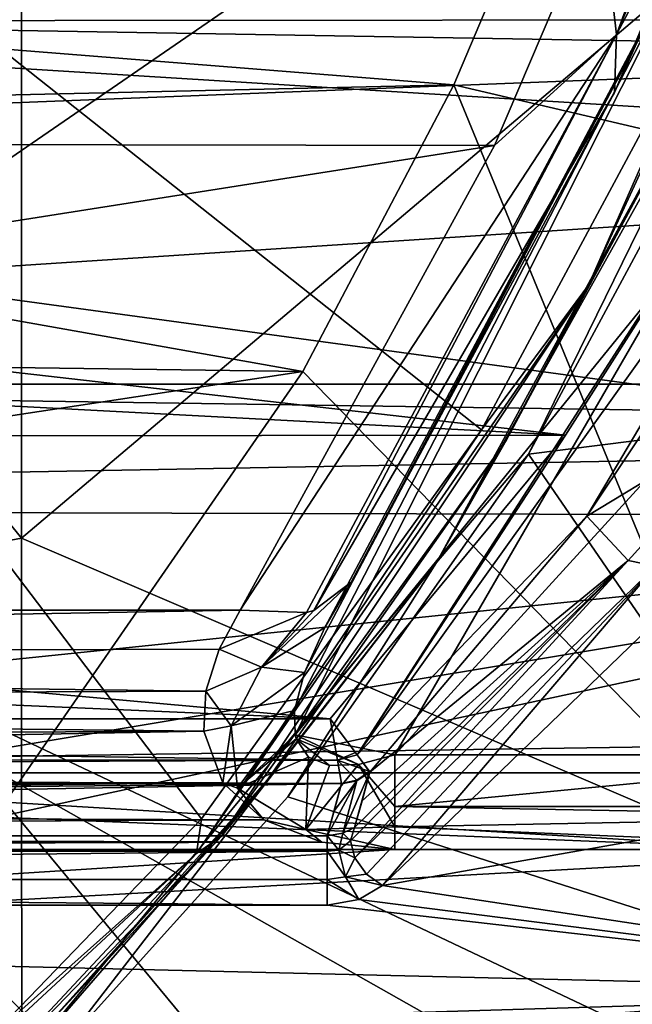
# Model space of a CAD drawing. Extents: x -252 to 252, y -10 to 685.
# Tile 558 of 656: x -105.72 to -103.39, y 590.15 to 593.88. Entities that reach past the tile are written whole.
import ezdxf

# ---------------------------------------------------------------- set-up
doc = ezdxf.new("R2010")
doc.units = 0
doc.header["$LTSCALE"] = 65.369103
for name, color, linetype in [('1637', 7, 'CONTINUOUS'), ('1656', 7, 'CONTINUOUS'), ('2516', 7, 'CONTINUOUS'), ('2517', 7, 'CONTINUOUS'), ('2519', 7, 'CONTINUOUS'), ('28', 7, 'CONTINUOUS'), ('304', 7, 'CONTINUOUS'), ('307', 7, 'CONTINUOUS'), ('31', 7, 'CONTINUOUS'), ('310', 7, 'CONTINUOUS'), ('32', 7, 'CONTINUOUS'), ('322', 7, 'CONTINUOUS'), ('324', 7, 'CONTINUOUS'), ('325', 7, 'CONTINUOUS'), ('334', 7, 'CONTINUOUS'), ('34', 7, 'CONTINUOUS'), ('344', 7, 'CONTINUOUS'), ('345', 7, 'CONTINUOUS'), ('346', 7, 'CONTINUOUS'), ('3593', 7, 'CONTINUOUS'), ('3597', 7, 'CONTINUOUS'), ('3599', 7, 'CONTINUOUS'), ('3600', 7, 'CONTINUOUS'), ('3602', 7, 'CONTINUOUS'), ('3641', 7, 'CONTINUOUS'), ('3643', 7, 'CONTINUOUS'), ('3647', 7, 'CONTINUOUS'), ('3648', 7, 'CONTINUOUS'), ('3665', 7, 'CONTINUOUS'), ('3667', 7, 'CONTINUOUS'), ('3671', 7, 'CONTINUOUS'), ('3672', 7, 'CONTINUOUS'), ('3903', 7, 'CONTINUOUS'), ('456', 7, 'CONTINUOUS'), ('501', 7, 'CONTINUOUS'), ('513', 7, 'CONTINUOUS')]:
    doc.layers.add(name, color=color, linetype=linetype)

msp = doc.modelspace()

# ---------------------------------------------------------------- linework, layer by layer
at = {"layer": '1637', "color": 7, "linetype": 'CONTINUOUS'}
for points in [[(-100.8423, 593.7593, -64.5), (-100.2857, 595.4019, -64.5), (-108.1988, 593.8832, -64.5), (-100.8423, 593.7593, -64.5)], [(-110.0001, 593.4, -64.5), (-100.8423, 593.7593, -64.5), (-108.1988, 593.8832, -64.5), (-110.0001, 593.4, -64.5)], [(-101.4966, 592.2431, -64.5), (-100.8423, 593.7593, -64.5), (-110.0001, 593.4, -64.5), (-101.4966, 592.2431, -64.5)], [(-118.3527, 591.9376, -64.5), (-101.4966, 592.2431, -64.5), (-110.0001, 593.4, -64.5), (-118.3527, 591.9376, -64.5)], [(-103.0801, 589.5918, -64.5), (-101.4966, 592.2431, -64.5), (-118.3527, 591.9376, -64.5), (-103.0801, 589.5918, -64.5)], [(-116.7303, 589.3406, -64.5), (-103.0801, 589.5918, -64.5), (-118.3527, 591.9376, -64.5), (-116.7303, 589.3406, -64.5)]]:
    msp.add_3dface(points, dxfattribs=at)
at = {"layer": '1656', "color": 7, "linetype": 'CONTINUOUS'}
for points in [[(-102.0455, 590.2199, -64.366), (-103.0801, 589.5918, -64.5), (-104.0998, 587.6532, -64.366), (-102.0455, 590.2199, -64.366)], [(-102.0455, 590.2199, -64.366), (-104.0998, 587.6532, -64.366), (-101.736, 590.024, -63.9995), (-102.0455, 590.2199, -64.366)]]:
    msp.add_3dface(points, dxfattribs=at)
at = {"layer": '2516', "color": 7, "linetype": 'CONTINUOUS'}
for points in [[(-104.0675, 593.6356, -68.3), (-108.2505, 593.9688, -68.3), (-103.4897, 594.9974, -68.3), (-104.0675, 593.6356, -68.3)], [(-110, 593.5, -68.3), (-108.2505, 593.9688, -68.3), (-104.0675, 593.6356, -68.3), (-110, 593.5, -68.3)], [(-104.6397, 592.5483, -68.3), (-110, 593.5, -68.3), (-104.0675, 593.6356, -68.3), (-104.6397, 592.5483, -68.3)], [(-115.4447, 592.6957, -68.3), (-110, 593.5, -68.3), (-104.6397, 592.5483, -68.3), (-115.4447, 592.6957, -68.3)], [(-114.3603, 591.0753, -68.3), (-115.4447, 592.6957, -68.3), (-104.6397, 592.5483, -68.3), (-114.3603, 591.0753, -68.3)], [(-105.7701, 590.9152, -68.3), (-114.3603, 591.0753, -68.3), (-104.6397, 592.5483, -68.3), (-105.7701, 590.9152, -68.3)]]:
    msp.add_3dface(points, dxfattribs=at)
at = {"layer": '2517', "color": 7, "linetype": 'CONTINUOUS'}
msp.add_3dface([(-102.8759, 590.7406, -68.4), (-102.1374, 587.6308, -68.5), (-104.1878, 589.0034, -68.4), (-102.8759, 590.7406, -68.4)], dxfattribs=at)
at = {"layer": '2519', "color": 7, "linetype": 'CONTINUOUS'}
for points in [[(-104.0675, 593.6356, -68.3), (-103.4897, 594.9974, -68.3), (-101.636, 593.0667, -68.4), (-104.0675, 593.6356, -68.3)], [(-103.4897, 594.9974, -68.3), (-101.03, 594.6002, -68.4), (-101.636, 593.0667, -68.4), (-103.4897, 594.9974, -68.3)], [(-104.6397, 592.5483, -68.3), (-104.0675, 593.6356, -68.3), (-102.8759, 590.7406, -68.4), (-104.6397, 592.5483, -68.3)], [(-104.0675, 593.6356, -68.3), (-101.636, 593.0667, -68.4), (-102.8759, 590.7406, -68.4), (-104.0675, 593.6356, -68.3)], [(-105.7701, 590.9152, -68.3), (-104.6397, 592.5483, -68.3), (-102.8759, 590.7406, -68.4), (-105.7701, 590.9152, -68.3)], [(-107.0053, 589.6936, -68.3), (-105.7701, 590.9152, -68.3), (-104.1878, 589.0034, -68.4), (-107.0053, 589.6936, -68.3)], [(-105.7701, 590.9152, -68.3), (-102.8759, 590.7406, -68.4), (-104.1878, 589.0034, -68.4), (-105.7701, 590.9152, -68.3)]]:
    msp.add_3dface(points, dxfattribs=at)
at = {"layer": '28', "color": 7, "linetype": 'CONTINUOUS'}
msp.add_3dface([(-104.1278, 588.4777, 13.5), (-102.2358, 590.6202, 13.5), (-101.9793, 589.7135, 13.5), (-104.1278, 588.4777, 13.5)], dxfattribs=at)
at = {"layer": '304', "color": 7, "linetype": 'CONTINUOUS'}
for points in [[(-103.7839, 592.2342, -58), (-102.8868, 593.9, -58), (-100.9646, 592.5896, -58), (-103.7839, 592.2342, -58)], [(-102.3784, 590.1922, -58), (-103.7839, 592.2342, -58), (-100.9646, 592.5896, -58), (-102.3784, 590.1922, -58)], [(-104.6978, 590.9351, -58), (-103.7839, 592.2342, -58), (-102.3784, 590.1922, -58), (-104.6978, 590.9351, -58)], [(-105.5767, 589.9583, -58), (-104.6978, 590.9351, -58), (-102.3784, 590.1922, -58), (-105.5767, 589.9583, -58)], [(-104.4264, 587.8904, -58), (-105.5767, 589.9583, -58), (-102.3784, 590.1922, -58), (-104.4264, 587.8904, -58)]]:
    msp.add_3dface(points, dxfattribs=at)
at = {"layer": '307', "color": 7, "linetype": 'CONTINUOUS'}
for points in [[(-103.0456, 594.0329, -11), (-103.9619, 592.327, -11), (-109.45, 596.6721, -11), (-103.0456, 594.0329, -11)], [(-103.9619, 592.327, -11), (-105.0254, 590.8508, -11), (-109.45, 596.6721, -11), (-103.9619, 592.327, -11)], [(-105.0254, 590.8508, -11), (-106.0615, 589.7797, -11), (-109.45, 596.6721, -11), (-105.0254, 590.8508, -11)]]:
    msp.add_3dface(points, dxfattribs=at)
at = {"layer": '31', "color": 7, "linetype": 'CONTINUOUS'}
for points in [[(-105.7088, 591.9159, 16.2761), (-105.7088, 597.6696, 17.2897), (-110.0084, 597.2604, 17.6141), (-105.7088, 591.9159, 16.2761)], [(-105.7088, 597.6696, 17.2897), (-105.7088, 591.9159, 16.2761), (-101.537, 595.4413, 15.859), (-105.7088, 597.6696, 17.2897)], [(-110.0084, 591.116, 16.4625), (-105.7088, 591.9159, 16.2761), (-110.0084, 597.2604, 17.6141), (-110.0084, 591.116, 16.4625)], [(-101.537, 595.4413, 15.859), (-105.7088, 591.9159, 16.2761), (-101.5381, 590.1289, 14.6713), (-101.537, 595.4413, 15.859)], [(-105.7065, 586.303, 14.5957), (-105.7088, 591.9159, 16.2761), (-110.0084, 591.116, 16.4625), (-105.7065, 586.303, 14.5957)], [(-105.7088, 591.9159, 16.2761), (-105.7065, 586.303, 14.5957), (-101.5381, 590.1289, 14.6713), (-105.7088, 591.9159, 16.2761)], [(-110.009, 585.1596, 14.5623), (-105.7065, 586.303, 14.5957), (-110.0084, 591.116, 16.4625), (-110.009, 585.1596, 14.5623)]]:
    msp.add_3dface(points, dxfattribs=at)
at = {"layer": '310', "color": 7, "linetype": 'CONTINUOUS'}
for points in [[(-103.8767, 592.274, -11.1), (-102.9548, 593.9912, -11.1), (-103.8688, 592.2868, -57.9), (-103.8767, 592.274, -11.1)], [(-103.8688, 592.2868, -57.9), (-102.9548, 593.9912, -11.1), (-102.9775, 593.9423, -57.9), (-103.8688, 592.2868, -57.9)], [(-104.949, 590.7862, -11.1), (-103.8767, 592.274, -11.1), (-104.7759, 590.9976, -57.9), (-104.949, 590.7862, -11.1)], [(-104.7759, 590.9976, -57.9), (-103.8767, 592.274, -11.1), (-103.8688, 592.2868, -57.9), (-104.7759, 590.9976, -57.9)], [(-105.6468, 590.0297, -57.9), (-104.949, 590.7862, -11.1), (-104.7759, 590.9976, -57.9), (-105.6468, 590.0297, -57.9)], [(-105.9949, 589.7048, -11.1), (-104.949, 590.7862, -11.1), (-105.6468, 590.0297, -57.9), (-105.9949, 589.7048, -11.1)]]:
    msp.add_3dface(points, dxfattribs=at)
at = {"layer": '32', "color": 7, "linetype": 'CONTINUOUS'}
msp.add_3dface([(-102.2358, 590.6202, 13.5), (-104.1278, 588.4777, 13.5), (-103.1303, 589.4966, 13.8046), (-102.2358, 590.6202, 13.5)], dxfattribs=at)
at = {"layer": '322', "color": 7, "linetype": 'CONTINUOUS'}
for points in [[(-116.5351, 594.4648, -1.8406), (-116.0979, 593.4273, -3.4143), (-103.5098, 594.349, -2.0284), (-116.5351, 594.4648, -1.8406)], [(-103.5098, 594.349, -2.0284), (-116.0979, 593.4273, -3.4143), (-103.912, 593.4058, -3.4446), (-103.5098, 594.349, -2.0284)], [(-116.0979, 593.4273, -3.4143), (-115.1213, 591.6425, -5.6696), (-103.912, 593.4058, -3.4446), (-116.0979, 593.4273, -3.4143)], [(-103.912, 593.4058, -3.4446), (-115.1213, 591.6425, -5.6696), (-104.8786, 591.6425, -5.6696), (-103.912, 593.4058, -3.4446)], [(-115.1213, 591.6425, -5.6696), (-115.0281, 591.463, -5.8716), (-104.8786, 591.6425, -5.6696), (-115.1213, 591.6425, -5.6696)], [(-104.8786, 591.6425, -5.6696), (-115.0281, 591.463, -5.8716), (-104.9584, 591.4952, -5.8357), (-104.8786, 591.6425, -5.6696)], [(-104.9584, 591.4952, -5.8357), (-115.0281, 591.463, -5.8716), (-105.0083, 591.3361, -6.0119), (-104.9584, 591.4952, -5.8357)], [(-115.0281, 591.463, -5.8716), (-114.9851, 591.2933, -6.0589), (-105.0083, 591.3361, -6.0119), (-115.0281, 591.463, -5.8716)], [(-105.0083, 591.3361, -6.0119), (-114.9851, 591.2933, -6.0589), (-105.0157, 591.1835, -6.1782), (-105.0083, 591.3361, -6.0119)], [(-114.9851, 591.2933, -6.0589), (-114.9918, 591.136, -6.2294), (-105.0157, 591.1835, -6.1782), (-114.9851, 591.2933, -6.0589)], [(-114.9918, 591.136, -6.2294), (-115.0498, 590.997, -6.3778), (-105.0157, 591.1835, -6.1782), (-114.9918, 591.136, -6.2294)], [(-105.0157, 591.1835, -6.1782), (-115.0498, 590.997, -6.3778), (-104.9442, 590.9881, -6.3872), (-105.0157, 591.1835, -6.1782)], [(-115.0498, 590.997, -6.3778), (-115.159, 590.8822, -6.4986), (-104.9442, 590.9881, -6.3872), (-115.0498, 590.997, -6.3778)], [(-104.9442, 590.9881, -6.3872), (-115.159, 590.8822, -6.4986), (-104.7889, 590.8476, -6.5348), (-104.9442, 590.9881, -6.3872)], [(-115.159, 590.8822, -6.4986), (-115.3224, 590.7959, -6.5886), (-104.7889, 590.8476, -6.5348), (-115.159, 590.8822, -6.4986)], [(-104.7889, 590.8476, -6.5348), (-115.3224, 590.7959, -6.5886), (-104.568, 590.7633, -6.6223), (-104.7889, 590.8476, -6.5348)], [(-115.3224, 590.7959, -6.5886), (-115.5238, 590.7471, -6.639), (-104.568, 590.7633, -6.6223), (-115.3224, 590.7959, -6.5886)], [(-115.7084, 590.7347, -6.6518), (-117.1758, 589.9139, -7.4629), (-104.2916, 590.7347, -6.6518), (-115.7084, 590.7347, -6.6518)], [(-104.2916, 590.7347, -6.6518), (-117.1758, 589.9139, -7.4629), (-102.2564, 590.7347, -6.6518), (-104.2916, 590.7347, -6.6518)], [(-102.2564, 590.7347, -6.6518), (-117.1758, 589.9139, -7.4629), (-102.9813, 589.7062, -7.6576), (-102.2564, 590.7347, -6.6518)], [(-115.5238, 590.7471, -6.639), (-115.7084, 590.7347, -6.6518), (-104.568, 590.7633, -6.6223), (-115.5238, 590.7471, -6.639)], [(-104.568, 590.7633, -6.6223), (-115.7084, 590.7347, -6.6518), (-104.2916, 590.7347, -6.6518), (-104.568, 590.7633, -6.6223)]]:
    msp.add_3dface(points, dxfattribs=at)
at = {"layer": '324', "color": 7, "linetype": 'CONTINUOUS'}
for points in [[(-104.2916, 591.0935, -6.5), (-100.1992, 595.5729, -6.5), (-103.2041, 592.9715, -6.5), (-104.2916, 591.0935, -6.5)], [(-102.2564, 591.0935, -6.5), (-100.1992, 595.5729, -6.5), (-104.2916, 591.0935, -6.5), (-102.2564, 591.0935, -6.5)]]:
    msp.add_3dface(points, dxfattribs=at)
at = {"layer": '325', "color": 7, "linetype": 'CONTINUOUS'}
for points in [[(-103.4569, 593.6062, -3.7345), (-103.3734, 593.7926, -6), (-103.0432, 594.5939, -2.2926), (-103.4569, 593.6062, -3.7345)], [(-104.4571, 591.7491, -6), (-103.3734, 593.7926, -6), (-103.4569, 593.6062, -3.7345), (-104.4571, 591.7491, -6)]]:
    msp.add_3dface(points, dxfattribs=at)
at = {"layer": '334', "color": 7, "linetype": 'CONTINUOUS'}
for points in [[(-104.6696, 591.1695, -6.3536), (-102.7342, 595.0065, -6.3536), (-104.6717, 591.2626, -6.288), (-104.6696, 591.1695, -6.3536)], [(-104.6717, 591.2626, -6.288), (-102.7342, 595.0065, -6.3536), (-104.6344, 591.4068, -6.1963), (-104.6717, 591.2626, -6.288)], [(-103.2041, 592.9715, -6.5), (-102.7342, 595.0065, -6.3536), (-104.6696, 591.1695, -6.3536), (-103.2041, 592.9715, -6.5)], [(-104.6344, 591.4068, -6.1963), (-102.7342, 595.0065, -6.3536), (-104.5572, 591.5774, -6.0959), (-104.6344, 591.4068, -6.1963)], [(-102.7342, 595.0065, -6.3536), (-104.4571, 591.7491, -6), (-104.5572, 591.5774, -6.0959), (-102.7342, 595.0065, -6.3536)], [(-103.3734, 593.7926, -6), (-104.4571, 591.7491, -6), (-102.7342, 595.0065, -6.3536), (-103.3734, 593.7926, -6)], [(-104.2916, 591.0935, -6.5), (-103.2041, 592.9715, -6.5), (-104.6696, 591.1695, -6.3536), (-104.2916, 591.0935, -6.5)], [(-104.2916, 591.0935, -6.5), (-104.6696, 591.1695, -6.3536), (-104.4286, 591.0573, -6.4915), (-104.2916, 591.0935, -6.5)], [(-104.4286, 591.0573, -6.4915), (-104.6696, 591.1695, -6.3536), (-104.6656, 591.1544, -6.3652), (-104.4286, 591.0573, -6.4915)], [(-104.5388, 591.0542, -6.4664), (-104.4286, 591.0573, -6.4915), (-104.6656, 591.1544, -6.3652), (-104.5388, 591.0542, -6.4664)], [(-104.6193, 591.0857, -6.4246), (-104.5388, 591.0542, -6.4664), (-104.6656, 591.1544, -6.3652), (-104.6193, 591.0857, -6.4246)]]:
    msp.add_3dface(points, dxfattribs=at)
at = {"layer": '34', "color": 7, "linetype": 'CONTINUOUS'}
for points in [[(-107.6332, 592.0646, 15.5447), (-107.6332, 597.7373, 16.5466), (-102.9787, 595.2633, 15.2468), (-107.6332, 592.0646, 15.5447)], [(-102.9777, 589.8608, 13.9962), (-107.6332, 592.0646, 15.5447), (-102.9787, 595.2633, 15.2468), (-102.9777, 589.8608, 13.9962)], [(-103.2245, 589.5741, 13.9888), (-107.6332, 592.0646, 15.5447), (-102.9777, 589.8608, 13.9962), (-103.2245, 589.5741, 13.9888)], [(-104.1891, 588.5905, 13.959), (-107.6332, 592.0646, 15.5447), (-103.2245, 589.5741, 13.9888), (-104.1891, 588.5905, 13.959)], [(-106.0863, 587.2028, 13.9084), (-107.6332, 592.0646, 15.5447), (-104.1891, 588.5905, 13.959), (-106.0863, 587.2028, 13.9084)]]:
    msp.add_3dface(points, dxfattribs=at)
at = {"layer": '344', "color": 7, "linetype": 'CONTINUOUS'}
for points in [[(-103.0432, 594.5939, -2.2926), (-102.5895, 595.9077), (-103.4489, 593.8264, -3.0197), (-103.0432, 594.5939, -2.2926)], [(-102.5895, 595.9077), (-102.7668, 595.6809, 0.1404), (-103.4489, 593.8264, -3.0197), (-102.5895, 595.9077)], [(-102.7668, 595.6809, 0.1404), (-103.5098, 594.349, -2.0284), (-103.4489, 593.8264, -3.0197), (-102.7668, 595.6809, 0.1404)], [(-103.4569, 593.6062, -3.7345), (-103.0432, 594.5939, -2.2926), (-103.4489, 593.8264, -3.0197), (-103.4569, 593.6062, -3.7345)], [(-103.5098, 594.349, -2.0284), (-103.912, 593.4058, -3.4446), (-103.4489, 593.8264, -3.0197), (-103.5098, 594.349, -2.0284)], [(-103.4489, 593.8264, -3.0197), (-104.8786, 591.6425, -5.6696), (-104.627, 591.6334, -5.8028), (-103.4489, 593.8264, -3.0197)], [(-103.912, 593.4058, -3.4446), (-104.8786, 591.6425, -5.6696), (-103.4489, 593.8264, -3.0197), (-103.912, 593.4058, -3.4446)], [(-104.599, 591.6417, -5.8258), (-103.4489, 593.8264, -3.0197), (-104.627, 591.6334, -5.8028), (-104.599, 591.6417, -5.8258)], [(-103.4569, 593.6062, -3.7345), (-103.4489, 593.8264, -3.0197), (-104.599, 591.6417, -5.8258), (-103.4569, 593.6062, -3.7345)], [(-104.4571, 591.7491, -6), (-103.4569, 593.6062, -3.7345), (-104.599, 591.6417, -5.8258), (-104.4571, 591.7491, -6)]]:
    msp.add_3dface(points, dxfattribs=at)
at = {"layer": '345', "color": 7, "linetype": 'CONTINUOUS'}
for points in [[(-104.5572, 591.5774, -6.0959), (-104.4571, 591.7491, -6), (-104.7979, 591.4271, -5.9685), (-104.5572, 591.5774, -6.0959)], [(-104.4571, 591.7491, -6), (-104.599, 591.6417, -5.8258), (-104.7979, 591.4271, -5.9685), (-104.4571, 591.7491, -6)], [(-104.8786, 591.6425, -5.6696), (-104.9584, 591.4952, -5.8357), (-104.627, 591.6334, -5.8028), (-104.8786, 591.6425, -5.6696)], [(-104.627, 591.6334, -5.8028), (-104.9584, 591.4952, -5.8357), (-104.7979, 591.4271, -5.9685), (-104.627, 591.6334, -5.8028)], [(-104.599, 591.6417, -5.8258), (-104.627, 591.6334, -5.8028), (-104.7979, 591.4271, -5.9685), (-104.599, 591.6417, -5.8258)], [(-104.6344, 591.4068, -6.1963), (-104.5572, 591.5774, -6.0959), (-104.7979, 591.4271, -5.9685), (-104.6344, 591.4068, -6.1963)], [(-104.9584, 591.4952, -5.8357), (-105.0083, 591.3361, -6.0119), (-104.7979, 591.4271, -5.9685), (-104.9584, 591.4952, -5.8357)], [(-104.7979, 591.4271, -5.9685), (-105.0083, 591.3361, -6.0119), (-104.9121, 591.2042, -6.1721), (-104.7979, 591.4271, -5.9685)], [(-104.6344, 591.4068, -6.1963), (-104.7979, 591.4271, -5.9685), (-104.9121, 591.2042, -6.1721), (-104.6344, 591.4068, -6.1963)], [(-104.6717, 591.2626, -6.288), (-104.6344, 591.4068, -6.1963), (-104.9121, 591.2042, -6.1721), (-104.6717, 591.2626, -6.288)], [(-105.0083, 591.3361, -6.0119), (-105.0157, 591.1835, -6.1782), (-104.9121, 591.2042, -6.1721), (-105.0083, 591.3361, -6.0119)], [(-104.6717, 591.2626, -6.288), (-104.9121, 591.2042, -6.1721), (-104.8883, 590.9682, -6.4101), (-104.6717, 591.2626, -6.288)], [(-104.6696, 591.1695, -6.3536), (-104.6717, 591.2626, -6.288), (-104.8883, 590.9682, -6.4101), (-104.6696, 591.1695, -6.3536)], [(-105.0157, 591.1835, -6.1782), (-104.9442, 590.9881, -6.3872), (-104.9121, 591.2042, -6.1721), (-105.0157, 591.1835, -6.1782)], [(-104.9121, 591.2042, -6.1721), (-104.9442, 590.9881, -6.3872), (-104.8883, 590.9682, -6.4101), (-104.9121, 591.2042, -6.1721)], [(-104.6656, 591.1544, -6.3652), (-104.6696, 591.1695, -6.3536), (-104.8883, 590.9682, -6.4101), (-104.6656, 591.1544, -6.3652)], [(-104.6193, 591.0857, -6.4246), (-104.6656, 591.1544, -6.3652), (-104.8883, 590.9682, -6.4101), (-104.6193, 591.0857, -6.4246)], [(-104.6193, 591.0857, -6.4246), (-104.8883, 590.9682, -6.4101), (-104.6286, 590.8111, -6.5752), (-104.6193, 591.0857, -6.4246)], [(-104.5388, 591.0542, -6.4664), (-104.6193, 591.0857, -6.4246), (-104.6286, 590.8111, -6.5752), (-104.5388, 591.0542, -6.4664)], [(-104.2916, 591.0935, -6.5), (-104.4286, 591.0573, -6.4915), (-104.2916, 590.8987, -6.5395), (-104.2916, 591.0935, -6.5)], [(-104.4286, 591.0573, -6.4915), (-104.6286, 590.8111, -6.5752), (-104.2916, 590.8205, -6.5811), (-104.4286, 591.0573, -6.4915)], [(-104.4286, 591.0573, -6.4915), (-104.5388, 591.0542, -6.4664), (-104.6286, 590.8111, -6.5752), (-104.4286, 591.0573, -6.4915)], [(-104.4286, 591.0573, -6.4915), (-104.2916, 590.8205, -6.5811), (-104.2916, 590.8987, -6.5395), (-104.4286, 591.0573, -6.4915)], [(-104.9442, 590.9881, -6.3872), (-104.7889, 590.8476, -6.5348), (-104.8883, 590.9682, -6.4101), (-104.9442, 590.9881, -6.3872)], [(-104.8883, 590.9682, -6.4101), (-104.7889, 590.8476, -6.5348), (-104.6286, 590.8111, -6.5752), (-104.8883, 590.9682, -6.4101)], [(-104.7889, 590.8476, -6.5348), (-104.568, 590.7633, -6.6223), (-104.6286, 590.8111, -6.5752), (-104.7889, 590.8476, -6.5348)], [(-104.6286, 590.8111, -6.5752), (-104.2916, 590.7347, -6.6518), (-104.2916, 590.8205, -6.5811), (-104.6286, 590.8111, -6.5752)], [(-104.568, 590.7633, -6.6223), (-104.2916, 590.7347, -6.6518), (-104.6286, 590.8111, -6.5752), (-104.568, 590.7633, -6.6223)]]:
    msp.add_3dface(points, dxfattribs=at)
at = {"layer": '346', "color": 7, "linetype": 'CONTINUOUS'}
for points in [[(-102.2564, 591.0935, -6.5), (-104.2916, 591.0935, -6.5), (-104.2916, 590.8987, -6.5395), (-102.2564, 591.0935, -6.5)], [(-102.2564, 591.0935, -6.5), (-104.2916, 590.8987, -6.5395), (-102.2564, 590.8987, -6.5395), (-102.2564, 591.0935, -6.5)], [(-102.2564, 590.8987, -6.5395), (-104.2916, 590.8987, -6.5395), (-102.2564, 590.8604, -6.5577), (-102.2564, 590.8987, -6.5395)], [(-104.2916, 590.8987, -6.5395), (-104.2916, 590.8205, -6.5811), (-102.2564, 590.8604, -6.5577), (-104.2916, 590.8987, -6.5395)], [(-104.2916, 590.8205, -6.5811), (-102.2564, 590.7347, -6.6518), (-102.2564, 590.8604, -6.5577), (-104.2916, 590.8205, -6.5811)], [(-104.2916, 590.7347, -6.6518), (-102.2564, 590.7347, -6.6518), (-104.2916, 590.8205, -6.5811), (-104.2916, 590.7347, -6.6518)]]:
    msp.add_3dface(points, dxfattribs=at)
at = {"layer": '3593', "color": 7, "linetype": 'CONTINUOUS'}
for points in [[(-99.1947, 594.9081, 13.5), (-120.702, 594.6269, 13.5), (-99.8306, 593.3333, 13.5), (-99.1947, 594.9081, 13.5)], [(-120.702, 594.6269, 13.5), (-119.5346, 592.0505, 13.5), (-99.8306, 593.3333, 13.5), (-120.702, 594.6269, 13.5)], [(-99.8306, 593.3333, 13.5), (-119.5346, 592.0505, 13.5), (-100.4942, 591.9977, 13.5), (-99.8306, 593.3333, 13.5)], [(-119.5346, 592.0505, 13.5), (-118.348, 590.1518, 13.5), (-100.4942, 591.9977, 13.5), (-119.5346, 592.0505, 13.5)], [(-100.4942, 591.9977, 13.5), (-118.348, 590.1518, 13.5), (-110, 590.4164, 13.5), (-100.4942, 591.9977, 13.5)], [(-100.4942, 591.9977, 13.5), (-110, 590.4164, 13.5), (-109.0444, 590.1611, 13.5), (-100.4942, 591.9977, 13.5)], [(-101.7987, 589.9514, 13.5), (-100.4942, 591.9977, 13.5), (-109.0444, 590.1611, 13.5), (-101.7987, 589.9514, 13.5)], [(-108.3411, 589.4593, 13.5), (-101.7987, 589.9514, 13.5), (-109.0444, 590.1611, 13.5), (-108.3411, 589.4593, 13.5)]]:
    msp.add_3dface(points, dxfattribs=at)
at = {"layer": '3597', "color": 7, "linetype": 'CONTINUOUS'}
for points in [[(-103.2866, 591.6136, 5.1178), (-101.0104, 591.187, 5.7451), (-104.3378, 590.5983, 6.5121), (-103.2866, 591.6136, 5.1178)], [(-101.0104, 591.187, 5.7451), (-101.6655, 590.194, 6.9847), (-104.3378, 590.5983, 6.5121), (-101.0104, 591.187, 5.7451)], [(-104.3378, 590.5983, 6.5121), (-101.6655, 590.194, 6.9847), (-104.4275, 590.5455, 6.576), (-104.3378, 590.5983, 6.5121)], [(-104.4275, 590.5455, 6.576), (-101.6655, 590.194, 6.9847), (-104.5478, 590.5243, 6.6016), (-104.4275, 590.5455, 6.576)], [(-115.4522, 590.5243, 6.6016), (-101.6655, 590.194, 6.9847), (-110, 589.9426, 7.2596), (-115.4522, 590.5243, 6.6016)], [(-104.5478, 590.5243, 6.6016), (-101.6655, 590.194, 6.9847), (-115.4522, 590.5243, 6.6016), (-104.5478, 590.5243, 6.6016)], [(-101.6655, 590.194, 6.9847), (-102.491, 589.1376, 8.0557), (-110, 589.9426, 7.2596), (-101.6655, 590.194, 6.9847)]]:
    msp.add_3dface(points, dxfattribs=at)
at = {"layer": '3599', "color": 7, "linetype": 'CONTINUOUS'}
for points in [[(-102.6395, 593.8821, 8), (-117.8761, 594.9096, 8), (-101.6421, 596.0726, 8), (-102.6395, 593.8821, 8)], [(-117.3538, 593.8699, 8), (-117.8761, 594.9096, 8), (-102.6395, 593.8821, 8), (-117.3538, 593.8699, 8)], [(-103.6424, 592.3063, 8), (-117.3538, 593.8699, 8), (-102.6395, 593.8821, 8), (-103.6424, 592.3063, 8)], [(-116.8366, 593.0008, 8), (-117.3538, 593.8699, 8), (-103.6424, 592.3063, 8), (-116.8366, 593.0008, 8)], [(-116.3474, 592.2922, 8), (-116.8366, 593.0008, 8), (-103.6424, 592.3063, 8), (-116.3474, 592.2922, 8)], [(-104.5366, 591.2313, 8), (-116.3474, 592.2922, 8), (-103.6424, 592.3063, 8), (-104.5366, 591.2313, 8)], [(-115.9014, 591.7252, 8), (-116.3474, 592.2922, 8), (-104.5366, 591.2313, 8), (-115.9014, 591.7252, 8)], [(-115.4635, 591.2313, 8), (-115.9014, 591.7252, 8), (-104.5366, 591.2313, 8), (-115.4635, 591.2313, 8)]]:
    msp.add_3dface(points, dxfattribs=at)
at = {"layer": '3600', "color": 7, "linetype": 'CONTINUOUS'}
for points in [[(-115.4788, 590.8823, 7.2106), (-115.5059, 590.9851, 7.7934), (-104.4941, 590.9851, 7.7934), (-115.4788, 590.8823, 7.2106)], [(-115.4522, 590.7873, 6.6716), (-115.4788, 590.8823, 7.2106), (-104.4941, 590.9851, 7.7934), (-115.4522, 590.7873, 6.6716)], [(-104.5478, 590.7873, 6.6716), (-115.4522, 590.7873, 6.6716), (-104.4941, 590.9851, 7.7934), (-104.5478, 590.7873, 6.6716)], [(-104.5212, 590.8823, 7.2104), (-104.5478, 590.7873, 6.6716), (-104.4941, 590.9851, 7.7934), (-104.5212, 590.8823, 7.2104)], [(-104.4939, 590.9836, 7.7848), (-104.5212, 590.8823, 7.2104), (-104.4941, 590.9851, 7.7934), (-104.4939, 590.9836, 7.7848)]]:
    msp.add_3dface(points, dxfattribs=at)
at = {"layer": '3602', "color": 7, "linetype": 'CONTINUOUS'}
for points in [[(-102.6339, 593.3869, 7.7718), (-102.8766, 592.4139, 4.1864), (-103.5614, 591.9991, 7.7718), (-102.6339, 593.3869, 7.7718)], [(-102.8766, 592.4139, 4.1864), (-103.4052, 591.8309, 5.186), (-103.5614, 591.9991, 7.7718), (-102.8766, 592.4139, 4.1864)], [(-103.4052, 591.8309, 5.186), (-104.3855, 591.0285, 7.7718), (-103.5614, 591.9991, 7.7718), (-103.4052, 591.8309, 5.186)], [(-104.4444, 590.8189, 6.5941), (-104.4154, 590.9202, 7.1634), (-103.4052, 591.8309, 5.186), (-104.4444, 590.8189, 6.5941)], [(-104.4154, 590.9202, 7.1634), (-104.3855, 591.0285, 7.7718), (-103.4052, 591.8309, 5.186), (-104.4154, 590.9202, 7.1634)]]:
    msp.add_3dface(points, dxfattribs=at)
at = {"layer": '3641', "color": 7, "linetype": 'CONTINUOUS'}
for points in [[(-115.4522, 590.7873, 6.6716), (-104.5478, 590.7873, 6.6716), (-104.5478, 590.729, 6.5772), (-115.4522, 590.7873, 6.6716)], [(-115.4522, 590.7873, 6.6716), (-104.5478, 590.729, 6.5772), (-115.4522, 590.729, 6.5772), (-115.4522, 590.7873, 6.6716)], [(-104.5478, 590.729, 6.5772), (-104.5478, 590.6218, 6.5487), (-115.4522, 590.6218, 6.5487), (-104.5478, 590.729, 6.5772)], [(-115.4522, 590.729, 6.5772), (-104.5478, 590.729, 6.5772), (-115.4522, 590.6218, 6.5487), (-115.4522, 590.729, 6.5772)], [(-104.5478, 590.6218, 6.5487), (-104.5478, 590.5243, 6.6016), (-115.4522, 590.6218, 6.5487), (-104.5478, 590.6218, 6.5487)], [(-104.5478, 590.5243, 6.6016), (-115.4522, 590.5243, 6.6016), (-115.4522, 590.6218, 6.5487), (-104.5478, 590.5243, 6.6016)]]:
    msp.add_3dface(points, dxfattribs=at)
at = {"layer": '3643', "color": 7, "linetype": 'CONTINUOUS'}
for points in [[(-104.3855, 591.0285, 7.7718), (-104.4444, 590.8189, 6.5941), (-104.488, 590.7966, 6.6509), (-104.3855, 591.0285, 7.7718)], [(-104.435, 590.995, 7.78), (-104.3855, 591.0285, 7.7718), (-104.488, 590.7966, 6.6509), (-104.435, 590.995, 7.78)], [(-104.3855, 591.0285, 7.7718), (-104.4154, 590.9202, 7.1634), (-104.4444, 590.8189, 6.5941), (-104.3855, 591.0285, 7.7718)], [(-104.5478, 590.7873, 6.6716), (-104.435, 590.995, 7.78), (-104.488, 590.7966, 6.6509), (-104.5478, 590.7873, 6.6716)], [(-104.5478, 590.7873, 6.6716), (-104.5212, 590.8823, 7.2104), (-104.435, 590.995, 7.78), (-104.5478, 590.7873, 6.6716)], [(-104.5212, 590.8823, 7.2104), (-104.4939, 590.9836, 7.7848), (-104.435, 590.995, 7.78), (-104.5212, 590.8823, 7.2104)]]:
    msp.add_3dface(points, dxfattribs=at)
at = {"layer": '3647', "color": 7, "linetype": 'CONTINUOUS'}
for points in [[(-103.4052, 591.8309, 5.186), (-102.8766, 592.4139, 4.1864), (-103.3005, 591.8096, 4.9394), (-103.4052, 591.8309, 5.186)], [(-104.4597, 590.7681, 6.5383), (-103.4052, 591.8309, 5.186), (-104.4428, 590.7031, 6.5007), (-104.4597, 590.7681, 6.5383)], [(-104.4444, 590.8189, 6.5941), (-103.4052, 591.8309, 5.186), (-104.4597, 590.7681, 6.5383), (-104.4444, 590.8189, 6.5941)], [(-104.4428, 590.7031, 6.5007), (-103.4052, 591.8309, 5.186), (-103.3005, 591.8096, 4.9394), (-104.4428, 590.7031, 6.5007)], [(-104.4428, 590.7031, 6.5007), (-103.3005, 591.8096, 4.9394), (-104.3983, 590.6411, 6.4911), (-104.4428, 590.7031, 6.5007)], [(-103.3005, 591.8096, 4.9394), (-104.3378, 590.5983, 6.5121), (-104.3983, 590.6411, 6.4911), (-103.3005, 591.8096, 4.9394)], [(-103.2866, 591.6136, 5.1178), (-104.3378, 590.5983, 6.5121), (-103.3005, 591.8096, 4.9394), (-103.2866, 591.6136, 5.1178)]]:
    msp.add_3dface(points, dxfattribs=at)
at = {"layer": '3648', "color": 7, "linetype": 'CONTINUOUS'}
for points in [[(-104.488, 590.7966, 6.6509), (-104.4444, 590.8189, 6.5941), (-104.4597, 590.7681, 6.5383), (-104.488, 590.7966, 6.6509)], [(-104.5478, 590.7873, 6.6716), (-104.488, 590.7966, 6.6509), (-104.5034, 590.7329, 6.5643), (-104.5478, 590.7873, 6.6716)], [(-104.5478, 590.729, 6.5772), (-104.5478, 590.7873, 6.6716), (-104.5034, 590.7329, 6.5643), (-104.5478, 590.729, 6.5772)], [(-104.488, 590.7966, 6.6509), (-104.4597, 590.7681, 6.5383), (-104.5034, 590.7329, 6.5643), (-104.488, 590.7966, 6.6509)], [(-104.4597, 590.7681, 6.5383), (-104.4428, 590.7031, 6.5007), (-104.5034, 590.7329, 6.5643), (-104.4597, 590.7681, 6.5383)], [(-104.5478, 590.729, 6.5772), (-104.5034, 590.7329, 6.5643), (-104.4789, 590.6315, 6.534), (-104.5478, 590.729, 6.5772)], [(-104.5478, 590.6218, 6.5487), (-104.5478, 590.729, 6.5772), (-104.4789, 590.6315, 6.534), (-104.5478, 590.6218, 6.5487)], [(-104.5034, 590.7329, 6.5643), (-104.4428, 590.7031, 6.5007), (-104.4789, 590.6315, 6.534), (-104.5034, 590.7329, 6.5643)], [(-104.4428, 590.7031, 6.5007), (-104.3983, 590.6411, 6.4911), (-104.4789, 590.6315, 6.534), (-104.4428, 590.7031, 6.5007)], [(-104.4275, 590.5455, 6.576), (-104.5478, 590.6218, 6.5487), (-104.4789, 590.6315, 6.534), (-104.4275, 590.5455, 6.576)], [(-104.4275, 590.5455, 6.576), (-104.5478, 590.5243, 6.6016), (-104.5478, 590.6218, 6.5487), (-104.4275, 590.5455, 6.576)], [(-104.3983, 590.6411, 6.4911), (-104.3378, 590.5983, 6.5121), (-104.4789, 590.6315, 6.534), (-104.3983, 590.6411, 6.4911)], [(-104.3378, 590.5983, 6.5121), (-104.4275, 590.5455, 6.576), (-104.4789, 590.6315, 6.534), (-104.3378, 590.5983, 6.5121)]]:
    msp.add_3dface(points, dxfattribs=at)
at = {"layer": '3665', "color": 7, "linetype": 'CONTINUOUS'}
for points in [[(-103.6424, 592.3063, 8), (-102.6395, 593.8821, 8), (-104.4337, 591.0942, 7.9344), (-103.6424, 592.3063, 8)], [(-104.4337, 591.0942, 7.9344), (-102.6395, 593.8821, 8), (-102.4824, 593.8171, 7.9343), (-104.4337, 591.0942, 7.9344)], [(-103.5614, 591.9991, 7.7718), (-104.4337, 591.0942, 7.9344), (-102.4824, 593.8171, 7.9343), (-103.5614, 591.9991, 7.7718)], [(-102.6339, 593.3869, 7.7718), (-103.5614, 591.9991, 7.7718), (-102.4824, 593.8171, 7.9343), (-102.6339, 593.3869, 7.7718)], [(-104.5366, 591.2313, 8), (-103.6424, 592.3063, 8), (-104.4337, 591.0942, 7.9344), (-104.5366, 591.2313, 8)], [(-103.5614, 591.9991, 7.7718), (-104.3855, 591.0285, 7.7718), (-104.4337, 591.0942, 7.9344), (-103.5614, 591.9991, 7.7718)], [(-104.4403, 591.103, 7.9437), (-104.5366, 591.2313, 8), (-104.4337, 591.0942, 7.9344), (-104.4403, 591.103, 7.9437)], [(-104.3869, 591.0312, 7.7934), (-104.4337, 591.0942, 7.9344), (-104.3859, 591.0297, 7.7827), (-104.3869, 591.0312, 7.7934)], [(-104.4337, 591.0942, 7.9344), (-104.3855, 591.0285, 7.7718), (-104.3859, 591.0297, 7.7827), (-104.4337, 591.0942, 7.9344)]]:
    msp.add_3dface(points, dxfattribs=at)
at = {"layer": '3667', "color": 7, "linetype": 'CONTINUOUS'}
for points in [[(-115.4889, 591.0839, 7.952), (-115.4635, 591.2313, 8), (-104.5093, 591.0735, 7.9439), (-115.4889, 591.0839, 7.952)], [(-115.4635, 591.2313, 8), (-104.5366, 591.2313, 8), (-104.5093, 591.0735, 7.9439), (-115.4635, 591.2313, 8)], [(-115.499, 591.0256, 7.8922), (-115.4889, 591.0839, 7.952), (-104.5093, 591.0735, 7.9439), (-115.499, 591.0256, 7.8922)], [(-104.4941, 590.9851, 7.7934), (-115.499, 591.0256, 7.8922), (-104.5093, 591.0735, 7.9439), (-104.4941, 590.9851, 7.7934)], [(-104.4941, 590.9851, 7.7934), (-115.5059, 590.9851, 7.7934), (-115.499, 591.0256, 7.8922), (-104.4941, 590.9851, 7.7934)]]:
    msp.add_3dface(points, dxfattribs=at)
at = {"layer": '3671', "color": 7, "linetype": 'CONTINUOUS'}
for points in [[(-104.5093, 591.0735, 7.9439), (-104.5366, 591.2313, 8), (-104.4403, 591.103, 7.9437), (-104.5093, 591.0735, 7.9439)], [(-104.5093, 591.0735, 7.9439), (-104.4403, 591.103, 7.9437), (-104.4337, 591.0942, 7.9344), (-104.5093, 591.0735, 7.9439)], [(-104.5093, 591.0735, 7.9439), (-104.4337, 591.0942, 7.9344), (-104.3869, 591.0312, 7.7934), (-104.5093, 591.0735, 7.9439)], [(-104.4941, 590.9851, 7.7934), (-104.5093, 591.0735, 7.9439), (-104.4359, 590.9975, 7.7957), (-104.4941, 590.9851, 7.7934)], [(-104.5093, 591.0735, 7.9439), (-104.3869, 591.0312, 7.7934), (-104.4359, 590.9975, 7.7957), (-104.5093, 591.0735, 7.9439)]]:
    msp.add_3dface(points, dxfattribs=at)
at = {"layer": '3672', "color": 7, "linetype": 'CONTINUOUS'}
for points in [[(-104.3869, 591.0312, 7.7934), (-104.435, 590.995, 7.78), (-104.4359, 590.9975, 7.7957), (-104.3869, 591.0312, 7.7934)], [(-104.435, 590.995, 7.78), (-104.3869, 591.0312, 7.7934), (-104.3859, 591.0297, 7.7827), (-104.435, 590.995, 7.78)], [(-104.3855, 591.0285, 7.7718), (-104.435, 590.995, 7.78), (-104.3859, 591.0297, 7.7827), (-104.3855, 591.0285, 7.7718)], [(-104.4939, 590.9836, 7.7848), (-104.4941, 590.9851, 7.7934), (-104.4359, 590.9975, 7.7957), (-104.4939, 590.9836, 7.7848)], [(-104.435, 590.995, 7.78), (-104.4939, 590.9836, 7.7848), (-104.4359, 590.9975, 7.7957), (-104.435, 590.995, 7.78)]]:
    msp.add_3dface(points, dxfattribs=at)
at = {"layer": '3903', "color": 7, "linetype": 'CONTINUOUS'}
for points in [[(-110, 591.0263, 5.5), (-9.9, 591.0263, 5.5), (-9.9, 592.5), (-110, 591.0263, 5.5)], [(-110, 592.5), (-9.9, 592.5), (-9.9, 591.0263, -5.5), (-110, 592.5)], [(-110, 592.5), (-110, 591.0263, 5.5), (-9.9, 592.5), (-110, 592.5)], [(-110, 591.0263, -5.5), (-110, 592.5), (-9.9, 591.0263, -5.5), (-110, 591.0263, -5.5)], [(-110, 587, 9.5263), (-9.9, 587, 9.5263), (-9.9, 591.0263, 5.5), (-110, 587, 9.5263)], [(-110, 591.0263, 5.5), (-110, 587, 9.5263), (-9.9, 591.0263, 5.5), (-110, 591.0263, 5.5)], [(-110, 591.0263, -5.5), (-9.9, 591.0263, -5.5), (-9.9, 587, -9.5263), (-110, 591.0263, -5.5)], [(-110, 587, -9.5263), (-110, 591.0263, -5.5), (-9.9, 587, -9.5263), (-110, 587, -9.5263)]]:
    msp.add_3dface(points, dxfattribs=at)
at = {"layer": '456', "color": 7, "linetype": 'CONTINUOUS'}
for points in [[(-103.5558, 592.8759, -11.0293), (-103.0456, 594.0329, -11), (-102.4587, 595.2543, -11.0293), (-103.5558, 592.8759, -11.0293)], [(-102.9548, 593.9912, -11.1), (-103.5558, 592.8759, -11.0293), (-102.4587, 595.2543, -11.0293), (-102.9548, 593.9912, -11.1)], [(-103.9619, 592.327, -11), (-103.0456, 594.0329, -11), (-103.5558, 592.8759, -11.0293), (-103.9619, 592.327, -11)], [(-102.9548, 593.9912, -11.1), (-103.8767, 592.274, -11.1), (-103.5558, 592.8759, -11.0293), (-102.9548, 593.9912, -11.1)], [(-104.949, 590.7862, -11.1), (-105.0435, 590.7199, -11.0293), (-103.5558, 592.8759, -11.0293), (-104.949, 590.7862, -11.1)], [(-105.0435, 590.7199, -11.0293), (-103.9619, 592.327, -11), (-103.5558, 592.8759, -11.0293), (-105.0435, 590.7199, -11.0293)], [(-103.8767, 592.274, -11.1), (-104.949, 590.7862, -11.1), (-103.5558, 592.8759, -11.0293), (-103.8767, 592.274, -11.1)], [(-105.0254, 590.8508, -11), (-103.9619, 592.327, -11), (-105.0435, 590.7199, -11.0293), (-105.0254, 590.8508, -11)], [(-106.0615, 589.7797, -11), (-105.0254, 590.8508, -11), (-105.0435, 590.7199, -11.0293), (-106.0615, 589.7797, -11)], [(-104.949, 590.7862, -11.1), (-105.9949, 589.7048, -11.1), (-105.0435, 590.7199, -11.0293), (-104.949, 590.7862, -11.1)], [(-106.998, 588.9782, -11.0293), (-106.0615, 589.7797, -11), (-105.0435, 590.7199, -11.0293), (-106.998, 588.9782, -11.0293)], [(-105.9949, 589.7048, -11.1), (-106.998, 588.9782, -11.0293), (-105.0435, 590.7199, -11.0293), (-105.9949, 589.7048, -11.1)]]:
    msp.add_3dface(points, dxfattribs=at)
at = {"layer": '501', "color": 7, "linetype": 'CONTINUOUS'}
for points in [[(-104.1329, 591.8242, -57.9707), (-102.9775, 593.9423, -57.9), (-102.9408, 593.9517, -57.9707), (-104.1329, 591.8242, -57.9707)], [(-103.7839, 592.2342, -58), (-104.1329, 591.8242, -57.9707), (-102.9408, 593.9517, -57.9707), (-103.7839, 592.2342, -58)], [(-103.8688, 592.2868, -57.9), (-102.9775, 593.9423, -57.9), (-104.1329, 591.8242, -57.9707), (-103.8688, 592.2868, -57.9)], [(-102.8868, 593.9, -58), (-103.7839, 592.2342, -58), (-102.9408, 593.9517, -57.9707), (-102.8868, 593.9, -58)], [(-104.7759, 590.9976, -57.9), (-103.8688, 592.2868, -57.9), (-104.1329, 591.8242, -57.9707), (-104.7759, 590.9976, -57.9)], [(-103.7839, 592.2342, -58), (-104.6978, 590.9351, -58), (-104.1329, 591.8242, -57.9707), (-103.7839, 592.2342, -58)], [(-105.6869, 589.9499, -57.9707), (-104.7759, 590.9976, -57.9), (-104.1329, 591.8242, -57.9707), (-105.6869, 589.9499, -57.9707)], [(-105.5767, 589.9583, -58), (-105.6869, 589.9499, -57.9707), (-104.1329, 591.8242, -57.9707), (-105.5767, 589.9583, -58)], [(-104.6978, 590.9351, -58), (-105.5767, 589.9583, -58), (-104.1329, 591.8242, -57.9707), (-104.6978, 590.9351, -58)], [(-105.6468, 590.0297, -57.9), (-104.7759, 590.9976, -57.9), (-105.6869, 589.9499, -57.9707), (-105.6468, 590.0297, -57.9)]]:
    msp.add_3dface(points, dxfattribs=at)
at = {"layer": '513', "color": 7, "linetype": 'CONTINUOUS'}
for points in [[(-102.2981, 590.1332, -57.9), (-104.0189, 588.1666, -57.9707), (-101.914, 590.7549, -57.9707), (-102.2981, 590.1332, -57.9)], [(-104.0189, 588.1666, -57.9707), (-102.3784, 590.1922, -58), (-101.914, 590.7549, -57.9707), (-104.0189, 588.1666, -57.9707)], [(-104.4264, 587.8904, -58), (-102.3784, 590.1922, -58), (-104.0189, 588.1666, -57.9707), (-104.4264, 587.8904, -58)]]:
    msp.add_3dface(points, dxfattribs=at)

doc.saveas('drawing.dxf')
